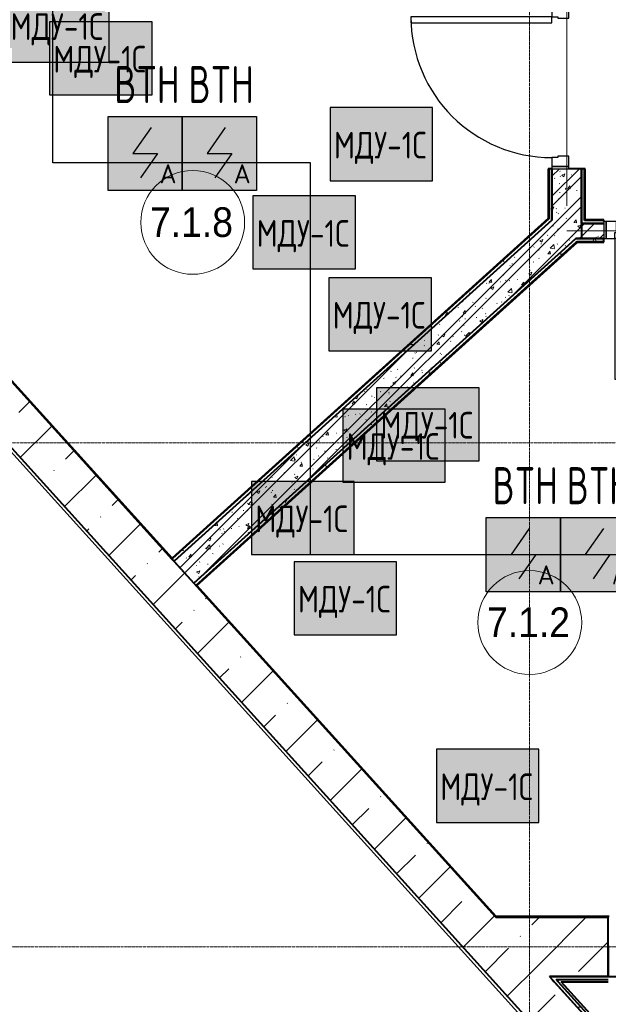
# Model space of a CAD drawing. Header units: millimetres. Extents: x -135639 to 224623, y -383017 to -59102.
# Tile 266 of 494: x -5573 to -1607, y -122408 to -115766. Entities that reach past the tile are written whole.
import ezdxf
from ezdxf.enums import TextEntityAlignment as Align

# ---------------------------------------------------------------- set-up
doc = ezdxf.new("R2010")
doc.units = ezdxf.units.MM
doc.linetypes.add('CONTINOUS', pattern=[0])
doc.linetypes.add('Линия сетки', pattern=[25, 20, -2.5, 0, -2.5])
for name, color, linetype, lineweight in [('A-010-A_ROOM', 7, 'Continuous', 20), ('A-200-M_WALL', 7, 'Continuous', 18), ('A-200-M_WALL_EXT', 7, 'Continuous', 18), ('A-200-M_WALL_INT', 7, 'Continuous', 18), ('A-200-M_WALL_PAT', 7, 'Continuous', 40), ('A-325-M_DOOR', 7, 'Continuous', 18), ('A-325-M_DOOR__FRAME', 7, 'Continuous', 30), ('A-325-M_DOOR_PANEL', 7, 'Continuous', 30), ('S-280-M_COLUMN', 7, 'Continuous', 18), ('S-280-M_STRUCT_FRAME', 7, 'Continuous', 18), ('Z-030-M_GRID', 7, 'Continuous', 9), ('Арматура воздуховодов', 7, 'Continuous', 18), ('ОС', 5, 'Continuous', 25), ('ПС', 7, 'Continuous', 40), ('СС-011-ПОЖ-СИГНАЛИЗАЦИЯ', 1, 'Continuous', 30)]:
    doc.layers.add(name, color=color, linetype=linetype, lineweight=lineweight)
doc.layers.add('ССПС', color=5, linetype='Continuous')
doc.styles.add('1111', font='isocpeur.ttf')
doc.styles.add('Arial_2', font='arial.ttf', dxfattribs={"width": 0.9, "height": 400})
pattern_1 = [(50, (0, 0), (218.62117, -19.1268), [22.86, -251.46]), (355, (0, 0), (-42.2919, 229.2684), [18.288, -201.168]), (100.451, (18.22, -1.6), (176.3311, 210.13963), [19.428, -213.708]), (46.184, (0, 60.96), (325.29495, -50.4516), [34.29, -377.19]), (96.636, (27.1, 56.76), (284.883, 296.9127), [29.142, -320.562]), (351.184, (0, 60.96), (284.8858, 296.9107), [27.432, -301.752]), (21, (30.48, 45.72), (181.93753, -122.7183), [22.86, -251.46]), (326, (30.48, 45.72), (74.1622, 221.0262), [18.288, -201.168]), (71.451, (45.64, 35.5), (256.10035, 98.30526), [19.428, -213.708]), (37.5, (0, 0), (3.70639, 101.465895), [3.353, -195.377, 3.353, -200.863, -201.93]), (37.5, (0, 0), (3.70639, 101.465895), [-402.946, 3.353, -198.577]), (7.5, (0, 0), (80.18358, 120.21653), [3.353, -113.081, 3.353, -190.805, -76.962]), (7.5, (0, 0), (80.18358, 120.21653), [-310.591, 3.353, -73.609]), (327.5, (-67.97, 0), (162.70865, -6.87497), [3.353, -72.847, 3.353, -234.391, -315.468]), (327.5, (-67.97, 0), (162.70865, -6.87497), [-313.944, 3.353, -312.115]), (317.5, (-98.45, 0), (177.75468, 30.51183), [3.353, -95.707, 3.353, -154.534, -224.028]), (317.5, (-98.45, 0), (177.75468, 30.51183), [-256.946, 3.353, -220.675])]
pattern_2 = [(45, (0, 0), (-101.02788, 101.02788), []), (45, (67.35, 0), (-101.02788, 101.02788), [])]
pattern_3 = [(0, (0, 0), (406.4, 101.6), [33.528, -271.272, 33.528, -271.272, -1625.6]), (0, (0, 0), (406.4, 101.6), [-609.6, 33.528, -576.072, 33.528, -271.272, -711.2]), (0, (0, 0), (406.4, 101.6), [-1524, 33.528, -169.672, 33.528, -474.472]), (120, (152.4, 50.8), (-291.18818, 301.15272), [33.528, -271.272, 33.528, -271.272, -1625.6]), (120, (152.4, 50.8), (-291.18818, 301.15272), [-609.6, 33.528, -576.072, 33.528, -271.272, -711.2]), (120, (152.4, 50.8), (-291.18818, 301.15272), [-1524, 33.528, -169.672, 33.528, -474.472]), (240, (203.2, 254), (-115.21182, -402.75272), [33.528, -271.272, 33.528, -271.272, -1625.6]), (240, (203.2, 254), (-115.21182, -402.75272), [-609.6, 33.528, -576.072, 33.528, -271.272, -711.2]), (240, (203.2, 254), (-115.21182, -402.75272), [-1524, 33.528, -169.672, 33.528, -474.472])]
pattern_4 = [(45, (0, 0), (-314.309, 314.309), []), (45, (314.3, 0), (-314.309, 314.309), [555.625, -111.125, 3.353, -107.772])]

# ---------------------------------------------------------------- blocks, each defined once
blk = doc.blocks.new('101_Дверь_Однопольная - _ПЧ_Мет_900х2000_Служеб помещения_EI30_Л-4461808-B1_-7_650_')
at = {"layer": 'A-325-M_DOOR', "color": 253, "lineweight": 30, "true_color": 0xaaaaaa}
for p, q in [((-535, 50), (-550, 50)), ((-550, 50), (-550, -65)), ((-535, -65), (-535, 50)), ((550, 50), (535, 50)), ((535, 50), (535, -65)), ((550, -65), (550, 50)), ((-550, -65), (-535, -65)), ((535, -65), (550, -65))]:
    blk.add_line(p, q, dxfattribs=at)
at = {"layer": 'A-325-M_DOOR__FRAME', "color": 253, "true_color": 0xaaaaaa}
for p, q in [((-475, 50), (-535, 50)), ((-535, 50), (-535, -65)), ((-475, 10), (-475, 50)), ((-465, 10), (-475, 10)), ((-465, -65), (-465, 10)), ((475, 10), (465, 10)), ((465, 10), (465, -65)), ((535, 50), (475, 50)), ((475, 50), (475, 10)), ((535, -65), (535, 50)), ((-535, -65), (-465, -65)), ((465, -65), (535, -65))]:
    blk.add_line(p, q, dxfattribs=at)
at = {"layer": 'A-325-M_DOOR_PANEL', "color": 253, "true_color": 0xaaaaaa}
for p, q in [((475, 1000), (435, 1000)), ((435, 1000), (435, 50)), ((475, 50), (475, 1000)), ((435, 50), (475, 50))]:
    blk.add_line(p, q, dxfattribs=at)
blk.add_arc((475, 50), 950, 90, 180, dxfattribs=at)
blk = doc.blocks.new('101_Дверь_Однопольная - _ПЧ_Мет_900х2000_Служеб помещения_EI30_Л-4461442-B1_-7_650_')
at = {"layer": 'A-325-M_DOOR', "color": 253, "lineweight": 30, "true_color": 0xaaaaaa}
for p, q in [((-535, 100), (-550, 100)), ((-550, 100), (-550, -15)), ((-535, -15), (-535, 100)), ((550, 100), (535, 100)), ((535, 100), (535, -15)), ((550, -15), (550, 100)), ((-550, -15), (-535, -15)), ((535, -15), (550, -15))]:
    blk.add_line(p, q, dxfattribs=at)
at = {"layer": 'A-325-M_DOOR__FRAME', "color": 253, "true_color": 0xaaaaaa}
for p, q in [((-475, 100), (-535, 100)), ((-535, 100), (-535, -15)), ((-475, 60), (-475, 100)), ((535, 100), (475, 100)), ((475, 100), (475, 60)), ((535, -15), (535, 100)), ((-465, 60), (-475, 60)), ((-465, -15), (-465, 60)), ((475, 60), (465, 60)), ((465, 60), (465, -15)), ((-535, -15), (-465, -15)), ((465, -15), (535, -15))]:
    blk.add_line(p, q, dxfattribs=at)
at = {"layer": 'A-325-M_DOOR_PANEL', "color": 253, "true_color": 0xaaaaaa}
for p, q in [((475, 1050), (435, 1050)), ((435, 1050), (435, 100)), ((475, 100), (475, 1050)), ((435, 100), (475, 100))]:
    blk.add_line(p, q, dxfattribs=at)
blk.add_arc((475, 100), 950, 90, 180, dxfattribs=at)
blk = doc.blocks.new('ПР - _ПЧ_1100_100_Оп250-0_Шаг300_Арм16_Арм10-3252882-B1_-7_650_')
at = {"layer": 'S-280-M_STRUCT_FRAME', "color": 21, "true_color": 0xffaaaa}
for p, q in [((-550, 0), (800, 0)), ((-465, 0), (465, 0)), ((-465, 0), (465, 0)), ((550, 0), (800, 0))]:
    blk.add_line(p, q, dxfattribs=at)
blk = doc.blocks.new('ПР - _ПЧ_1100_200_Оп250-250_Шаг300_Арм16_Арм10-3252205-B1_-7_650_')
at = {"layer": 'S-280-M_STRUCT_FRAME', "color": 21, "true_color": 0xffaaaa}
for p, q in [((-800, 0), (800, 0)), ((-800, 0), (-550, 0)), ((-465, 0), (465, 0)), ((-465, 0), (465, 0)), ((550, 0), (800, 0))]:
    blk.add_line(p, q, dxfattribs=at)
blk = doc.blocks.new('135_SLK_GD_AR_rvt-1-B1_-7_650_')
at = {"layer": 'A-200-M_WALL_PAT', "lineweight": 9, "true_color": 0xaaaaaa}
h = blk.add_hatch(dxfattribs=at)
h.set_pattern_fill('FP_11', color=253, style=0, pattern_type=2)
h.set_pattern_definition(pattern_3)
h.paths.add_polyline_path([(6350, 75700), (6370, 75700), (6370, 76050), (6350, 76050), (6350, 75705)])
h.paths.add_polyline_path([(6350, 77150), (6370, 77150), (6370, 81495.3), (6350, 81477.2), (6350, 77400)])
h = blk.add_hatch(dxfattribs=at)
h.set_pattern_fill('FP_1', color=253, style=0, pattern_type=2)
h.set_pattern_definition(pattern_1)
h.paths.add_polyline_path([(6311.9, 75580), (6350, 75580), (6350, 76050), (6150, 76050), (6150, 75580)])
h.paths.add_polyline_path([(6350, 77150), (6350, 77400), (6150, 77400), (6150, 77150), (6265, 77150)])
h = blk.add_hatch(dxfattribs=at)
h.set_pattern_fill('FP_2', color=253, style=0, pattern_type=2)
h.set_pattern_definition(pattern_2)
h.paths.add_polyline_path([(6311.9, 75580), (6350, 75580), (6350, 76050), (6150, 76050), (6150, 75580)])
h.paths.add_polyline_path([(6350, 77150), (6350, 77400), (6150, 77400), (6150, 77150), (6265, 77150)])
h = blk.add_hatch(dxfattribs=at)
h.set_pattern_fill('FP_11', color=253, style=0, pattern_type=2)
h.set_pattern_definition(pattern_3)
h.paths.add_polyline_path([(6130, 75712.2), (6150, 75730.3), (6150, 76050), (6130, 76050), (6130, 75718.9)])
h.paths.add_polyline_path([(6150, 77150), (6150, 77300), (6130, 77300), (6130, 77150)])
h = blk.add_hatch(dxfattribs=at)
h.set_pattern_fill('FP_11', color=253, style=0, pattern_type=2)
h.set_pattern_definition(pattern_3)
h.paths.add_polyline_path([(3603.1, 73402), (6150, 75703.3), (6150, 75730.3), (3589.7, 73416.8)])
h = blk.add_hatch(dxfattribs=at)
h.set_pattern_fill('FP_1', color=253, style=0, pattern_type=2)
h.set_pattern_definition(pattern_1)
h.paths.add_polyline_path([(3737.1, 73253.6), (6311.9, 75580), (6150, 75580), (6150, 75703.3), (3603.1, 73402)])
h = blk.add_hatch(dxfattribs=at)
h.set_pattern_fill('FP_2', color=253, style=0, pattern_type=2)
h.set_pattern_definition(pattern_2)
h.paths.add_polyline_path([(3737.1, 73253.6), (6311.9, 75580), (6150, 75580), (6150, 75703.3), (3603.1, 73402)])
h = blk.add_hatch(dxfattribs=at)
h.set_pattern_fill('FP_1', color=253, style=0, pattern_type=2)
h.set_pattern_definition(pattern_1)
h.paths.add_polyline_path([(6350, 75580), (6500, 75580), (6500, 75680), (6350, 75680), (6350, 75663.5)])
h = blk.add_hatch(dxfattribs=at)
h.set_pattern_fill('FP_2', color=253, style=0, pattern_type=2)
h.set_pattern_definition(pattern_2)
h.paths.add_polyline_path([(6350, 75580), (6500, 75580), (6500, 75680), (6350, 75680), (6350, 75663.5)])
h = blk.add_hatch(dxfattribs=at)
h.set_pattern_fill('FP_11', color=253, style=0, pattern_type=2)
h.set_pattern_definition(pattern_3)
h.paths.add_polyline_path([(3750.5, 73238.7), (6319.6, 75560), (6289.7, 75560), (3737.1, 73253.6)])
h = blk.add_hatch(dxfattribs=at)
h.set_pattern_fill('FP_11', color=253, style=0, pattern_type=2)
h.set_pattern_definition(pattern_3)
h.paths.add_polyline_path([(6500, 75560), (6500, 75580), (6311.9, 75580), (6289.7, 75560), (6368.7, 75560)])
h = blk.add_hatch(dxfattribs=at)
h.set_pattern_fill('FP_11', color=253, style=0, pattern_type=2)
h.set_pattern_definition(pattern_3)
h.paths.add_polyline_path([(10641.1, 65612), (10655.9, 65625.4), (6179.6, 70580), (6152.6, 70580), (6969.6, 69675.7)])
at = {"layer": 'A-200-M_WALL', "color": 253, "lineweight": 40, "true_color": 0xaaaaaa}
for p, q in [((6130, 76050), (6130, 75718.9)), ((6150, 76050), (6150, 75737)), ((6150, 75737), (6150, 76050)), ((6350, 75705), (6350, 76050)), ((6350, 76050), (6350, 75705)), ((6370, 75705), (6370, 76050)), ((6150, 75730.3), (6150, 75737)), ((6130, 75712.2), (3593.4, 73420.2)), ((6150, 75703.3), (3606.8, 73405.3)), ((3606.8, 73405.3), (6150, 75703.3)), ((6130, 75718.9), (6130, 75712.2)), ((6350, 75705), (6350, 75700)), ((6500, 75680), (6350, 75680)), ((6350, 75680), (6350, 75580)), ((6350, 75680), (6500, 75680)), ((6370, 75700), (6370, 75705)), ((6500, 75700), (6370, 75700)), ((3737.1, 73253.6), (6284.2, 75555)), ((6284.2, 75555), (3737.1, 73253.6)), ((3750.5, 73238.7), (6314, 75555)), ((6289.7, 75560), (6284.2, 75555)), ((6314, 75555), (6319.6, 75560)), ((6319.6, 75560), (6500, 75560)), ((6350, 75580), (6500, 75580)), ((6500, 75580), (6350, 75580)), ((3593.4, 73420.2), (3589.7, 73416.8)), ((3603.1, 73402), (3606.8, 73405.3)), ((6179.6, 70580), (6530, 70580)), ((6193.1, 70565), (6179.6, 70580)), ((10655.9, 65625.4), (6193.1, 70565)), ((6530, 70600), (11835, 70600))]:
    blk.add_line(p, q, dxfattribs=at)
at = {"layer": 'A-200-M_WALL_INT', "color": 253, "lineweight": 40, "true_color": 0xaaaaaa}
for p, q in [((6150, 76050), (6125, 76050)), ((6125, 76050), (6125, 75714.4)), ((6350, 76050), (6265, 76050)), ((6375, 76050), (6350, 76050)), ((6375, 75705), (6375, 76050)), ((1373.5, 75869.8), (3589.7, 73416.8)), ((3590, 73423.9), (1380.5, 75869.4)), ((6150, 75737), (6150, 75703.3)), ((6150, 75703.3), (6150, 75730.3)), ((6125, 75714.4), (3590, 73423.9)), ((6350, 75680), (6350, 75705)), ((6350, 75700), (6350, 75680)), ((6500, 75705), (6375, 75705)), ((6500, 75695), (6500, 75705)), ((3757.6, 73238.4), (6321.5, 75555)), ((6284.2, 75555), (6311.9, 75580)), ((6311.9, 75580), (6289.7, 75560)), ((6311.9, 75580), (6350, 75580)), ((6350, 75580), (6311.9, 75580)), ((6321.5, 75555), (6500, 75555)), ((6500, 75555), (6500, 75580)), ((3589.7, 73416.8), (3603.1, 73402)), ((3606.8, 73405.3), (3603.1, 73402)), ((3603.1, 73402), (3737.1, 73253.6)), ((3737.1, 73253.6), (3753.9, 73235)), ((3753.9, 73235), (5768.6, 71005)), ((5775.4, 71005), (3757.6, 73238.4)), ((5768.6, 71005), (5773.2, 71000)), ((6535, 71005), (5775.4, 71005)), ((5773.2, 71000), (6530, 71000)), ((6535, 70800), (6530, 70800)), ((6530, 70800), (6530, 70600)), ((6530, 70600), (6134.6, 70600)), ((6134.6, 70600), (6152.6, 70580)), ((6152.6, 70580), (6166.2, 70565)), ((6166.2, 70565), (10641.1, 65612)), ((6213.3, 70565), (6530, 70565)), ((10667.1, 65635.4), (6213.3, 70565))]:
    blk.add_line(p, q, dxfattribs=at)
at = {"layer": 'A-325-M_DOOR', "color": 253, "lineweight": 18, "true_color": 0xaaaaaa}
for name, p, rotation in [('101_Дверь_Однопольная - _ПЧ_Мет_900х2000_Служеб помещения_EI30_Л-4461442-B1_-7_650_', (6250, 76600), 89.99999999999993), ('101_Дверь_Однопольная - _ПЧ_Мет_900х2000_Служеб помещения_EI30_Л-4461808-B1_-7_650_', (7050, 75630), 180)]:
    blk.add_blockref(name, p, dxfattribs=dict(at, rotation=rotation))
at = {"layer": 'S-280-M_STRUCT_FRAME', "color": 253, "lineweight": 18, "true_color": 0xaaaaaa}
for name, p, rotation in [('ПР - _ПЧ_1100_200_Оп250-250_Шаг300_Арм16_Арм10-3252205-B1_-7_650_', (6250, 76600), 89.99999999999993), ('ПР - _ПЧ_1100_100_Оп250-0_Шаг300_Арм16_Арм10-3252882-B1_-7_650_', (7050, 75630), 180)]:
    blk.add_blockref(name, p, dxfattribs=dict(at, rotation=rotation))
blk = doc.blocks.new('135_SLK_K1-2-3_KR_rvt-1-B1_-7_650_')
at = {"layer": 'A-200-M_WALL_PAT', "lineweight": 9, "true_color": 0xaaaaaa}
h = blk.add_hatch(dxfattribs=at)
h.set_pattern_fill('FP_20', color=253, style=0, pattern_type=2)
h.set_pattern_definition(pattern_4)
h.paths.add_polyline_path([(14550, 60837.9), (14550, 60900), (14898.2, 60900), (956.6, 76330.5), (734.6, 76129.4), (12551.4, 63050)])
h.paths.add_polyline_path([(-271.3, 77242.7), (-97.2, 77400), (-413.4, 77400), (-271.6, 77243.1)])
at = {"layer": 'S-280-M_COLUMN', "lineweight": 9, "true_color": 0xaaaaaa}
h = blk.add_hatch(dxfattribs=at)
h.set_pattern_fill('FP_20', color=253, style=0, pattern_type=2)
h.set_pattern_definition(pattern_4)
h.paths.add_polyline_path([(6530, 70600), (6530, 71000), (5773.2, 71000), (6134.6, 70600)])
at = {"layer": 'A-200-M_WALL_EXT', "color": 253, "true_color": 0xaaaaaa}
for p, q in [((14529.6, 60830.9), (-427.9, 77386.6)), ((734.5, 76129.9), (14549.6, 60838.6))]:
    blk.add_line(p, q, dxfattribs=at)
at = {"layer": 'A-200-M_WALL_EXT', "color": 253, "lineweight": 40, "true_color": 0xaaaaaa}
for p, q in [((734.3, 76129.7), (5730, 70600.3)), ((5773.2, 71000), (1223.2, 76036.1)), ((5730.2, 70600), (14550, 60837.9)), ((10698.1, 65548.9), (6134.6, 70600))]:
    blk.add_line(p, q, dxfattribs=at)
at = {"layer": 'S-280-M_COLUMN', "color": 253, "lineweight": 40, "true_color": 0xaaaaaa}
for p, q in [((6530, 71000), (5773.2, 71000)), ((6530, 70600), (6530, 71000)), ((5730, 70600.3), (5730, 70600)), ((5730, 70600), (5730.2, 70600)), ((6134.6, 70600), (6530, 70600))]:
    blk.add_line(p, q, dxfattribs=at)
blk = doc.blocks.new('050_Марка_Помещение - Номер-620969-B1_-7_650_')
at = {"layer": 'A-010-A_ROOM', "color": 253, "true_color": 0xaaaaaa}
blk.add_circle((0, 0), 3.5, dxfattribs=at)
blk = doc.blocks.new('-1 эт')
at = {"layer": 'Z-030-M_GRID', "color": 253, "linetype": 'Линия сетки', "true_color": 0xaaaaaa}
for p, q in [((6000, -19700.7), (6000, 89250.3)), ((155947.1, 74200), (-3682.6, 74200)), ((155947.3, 70800), (-3682.4, 70800))]:
    blk.add_line(p, q, dxfattribs=at)
at = {"lineweight": 5}
for name in ['135_SLK_GD_AR_rvt-1-B1_-7_650_', '135_SLK_K1-2-3_KR_rvt-1-B1_-7_650_']:
    blk.add_blockref(name, (0, 0), dxfattribs=at)
at = {"layer": 'A-010-A_ROOM', "color": 253, "true_color": 0xaaaaaa, "xscale": 99.99999999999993, "yscale": 99.99999999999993, "zscale": 99.99999999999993}
for p in [(3729.2, 75687.9), (6000.7, 72988.8)]:
    blk.add_blockref('050_Марка_Помещение - Номер-620969-B1_-7_650_', p, dxfattribs=at)
at = {"layer": 'A-010-A_ROOM', "color": 253, "lineweight": 9, "true_color": 0xaaaaaa, "char_height": 200, "width": 692.658, "attachment_point": 1, "style": 'Arial_2'}
for s, insert in [('7.1.8', (3441.4, 75789.7)), ('7.1.2', (5712.9, 73090.5))]:
    blk.add_mtext(s, dxfattribs=dict(at, insert=insert))
blk = doc.blocks.new('*U4706')
at = {"lineweight": 35, "true_color": 0xffffff}
h = blk.add_hatch(color=7, dxfattribs=at)
h.dxf.hatch_style = 1
h.paths.add_polyline_path([(0, 499.6), (0, 0), (499.6, 0), (499.6, 499.6)])
at = {"color": 1, "linetype": 'ByBlock', "lineweight": -2}
for p, q in [((289.5, 426.3), (166.9, 249.8)), ((166.9, 249.8), (332.7, 249.8)), ((332.7, 249.8), (219.3, 86.3))]:
    blk.add_line(p, q, dxfattribs=at)
at = {"color": 1, "linetype": 'ByBlock', "lineweight": -2, "ltscale": 0.1}
blk.add_lwpolyline([(0, 499.6), (499.6, 499.6), (499.6, 0), (0, 0)], close=True, dxfattribs=at)
at = {"color": 1, "linetype": 'ByBlock', "lineweight": -2, "ltscale": 1000, "style": '1111'}
blk.add_text('A', height=128.1, dxfattribs=at).set_placement((403.4, 49.2), align=Align.CENTER)
at = {"color": 0, "linetype": 'ByBlock', "lineweight": -2, "style": '1111'}
blk.add_attdef('INDEX', (-63.3, -234.7), '', height=125, dxfattribs=at)
at = {"color": 0, "linetype": 'ByBlock', "lineweight": -2, "style": '1111', "flags": 1}
for tag, p in [('NAME_DEVICE', (-64.1, -421.2)), ('NUM_POM', (-81.6, -847))]:
    blk.add_attdef(tag, p, '', height=125, dxfattribs=at)
at = {"color": 0, "linetype": 'ByBlock', "lineweight": -2, "style": '1111', "width": 0.7}
blk.add_attdef('NUM_DEVICE', (-64.1, -629.5), '', height=125, dxfattribs=at)
blk = doc.blocks.new('ger')
at = {"lineweight": 40, "ltscale": 2, "true_color": 0xffffff}
h = blk.add_hatch(color=7, dxfattribs=at)
h.dxf.hatch_style = 1
h.paths.add_polyline_path([(491036.1, -67335.5), (491036.1, -66842.7), (490344.7, -66842.7), (490344.7, -67335.5)])
at = {"layer": 'ОС', "color": 1, "lineweight": 30}
blk.add_lwpolyline([(491036.1, -66842.7), (490344.7, -66842.7), (490344.7, -67335.5), (491036.1, -67335.5)], close=True, dxfattribs=at)
at = {"layer": 'ССПС', "color": 1, "lineweight": -2, "ltscale": 1000, "style": '1111', "width": 0.8}
blk.add_text('МДУ-1С', height=180, dxfattribs=at).set_placement((490370.6, -67185.8))

msp = doc.modelspace()

# ---------------------------------------------------------------- linework, layer by layer
at = {"layer": 'СС-011-ПОЖ-СИГНАЛИЗАЦИЯ', "lineweight": 30}
msp.add_lwpolyline([(19865.3, -130583.2), (6897.8, -130583.2), (5215.8, -130000.8), (5215.8, -121755), (4245.6, -121755), (4245.6, -119375.1), (-1429.1, -119375.1), (-3613.3, -119375.1), (-3613.3, -116731.6), (-5350.5, -116731.6), (-5350.5, -113250.7), (-1971.6, -110132.3), (-854.8, -110132.3), (-854.8, -111599.6), (9110.5, -111599.6), (9110.5, -110114.4), (12426, -110114.4), (12426, -111464), (16169.7, -111464), (16169.7, -110036), (25885.7, -109979)], dxfattribs=at)

# ---------------------------------------------------------------- block references
msp.add_blockref('-1 эт', (-8136.8, -192821.5))
at = {"layer": 'Арматура воздуховодов', "lineweight": 30}
for p in [(-496005.5, -48716.9), (-495717.4, -48936.9), (-493826.6, -49516.9), (-494347.2, -50112.3), (-493834.7, -50664.4), (-493512.7, -51406.3), (-493741.1, -51549.9), (-494356.3, -52037.8), (-494069, -52579.6), (-493109.9, -53845.2)]:
    msp.add_blockref('ger', p, dxfattribs=at)
at = {"layer": 'ПС', "color": 7, "linetype": 'CONTINOUS', "lineweight": 30, "ltscale": 100}
ref = msp.add_blockref('*U4706', (-4977.6, -116919.1), dxfattribs=dict(at, xscale=1.000736, yscale=1.000736, zscale=1.000736))
ref.add_attrib('NUM_DEVICE', 'BTH', dxfattribs={"layer": '0', "color": 0, "linetype": 'ByBlock', "lineweight": -2, "ltscale": 100, "height": 250.18, "style": '1111', "width": 0.7}).set_placement((-4715.9, -116328.6), align=Align.CENTER)
ref = msp.add_blockref('*U4706', (-4477.6, -116919.1), dxfattribs=dict(at, xscale=1.000736, yscale=1.000736, zscale=1.000736))
ref.add_attrib('NUM_DEVICE', 'BTH', dxfattribs={"layer": '0', "color": 0, "linetype": 'ByBlock', "lineweight": -2, "ltscale": 100, "height": 250.18, "style": '1111', "width": 0.7}).set_placement((-4215.9, -116328.6), align=Align.CENTER)
ref = msp.add_blockref('*U4706', (-2429.1, -119625), dxfattribs=dict(at, xscale=1.000736, yscale=1.000736, zscale=1.000736))
ref.add_attrib('NUM_DEVICE', 'BTH', dxfattribs={"layer": '0', "color": 0, "linetype": 'ByBlock', "lineweight": -2, "ltscale": 100, "height": 250.18, "style": '1111', "width": 0.7}).set_placement((-2167.3, -119034.5), align=Align.CENTER)
ref = msp.add_blockref('*U4706', (-1929.1, -119625), dxfattribs=dict(at, xscale=1.000736, yscale=1.000736, zscale=1.000736))
ref.add_attrib('NUM_DEVICE', 'BTH', dxfattribs={"layer": '0', "color": 0, "linetype": 'ByBlock', "lineweight": -2, "ltscale": 100, "height": 250.18, "style": '1111', "width": 0.7}).set_placement((-1667.4, -119034.5), align=Align.CENTER)

doc.saveas('drawing.dxf')
